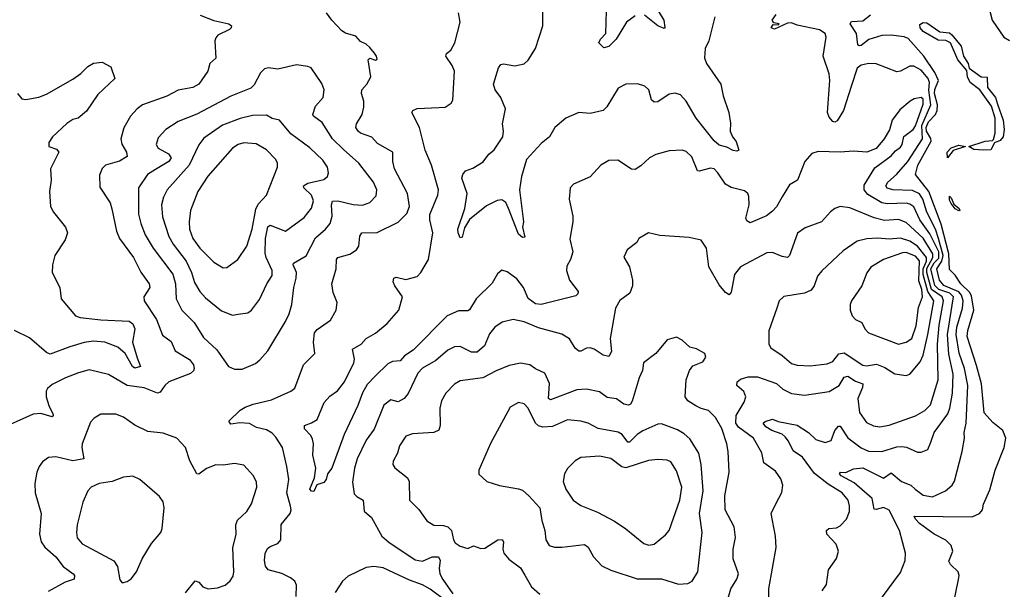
# Model space of a CAD drawing. Extents: x 2057697 to 2160550, y 827490 to 1016834.
# Tile 427 of 509: x 2111503 to 2116737, y 988582 to 991608. Entities that reach past the tile are written whole.
import ezdxf

# ---------------------------------------------------------------- set-up
doc = ezdxf.new("R2010")
doc.units = 0

msp = doc.modelspace()

# ---------------------------------------------------------------- linework, layer by layer
at = {"layer": '0CON20XD'}
for points in [[(2116625, 991791.2), (2116672.4, 991605), (2116734.7, 991514.7), (2116765, 991497.9)], [(2114872.3, 991695), (2114926.4, 991605), (2114933, 991567), (2114929.3, 991560.7), (2114895, 991574.4), (2114825, 991631.9)], [(2112462.4, 991632.4), (2112535, 991604.4), (2112615, 991586.7), (2112629.2, 991575), (2112626.7, 991565), (2112617.8, 991555), (2112556.9, 991525), (2112545, 991512.1), (2112539.6, 991495), (2112546.4, 991403.6), (2112514.5, 991375.5), (2112504, 991335), (2112454.6, 991265.4), (2112422.7, 991247.3), (2112345, 991233.8), (2112285, 991202.5), (2112156.7, 991155), (2112128, 991135), (2112092.9, 991095), (2112057.2, 991032.8), (2112041.5, 990975), (2112046.2, 990946.2), (2112071.5, 990905), (2112075, 990881.2), (2112034, 990856), (2111958.8, 990835), (2111942.4, 990817.6), (2111927.8, 990782.2), (2111928.3, 990718.3), (2111984.5, 990635), (2111993.6, 990603.6), (2112017.1, 990485), (2112033.5, 990445), (2112108.2, 990345), (2112146.7, 990266.7), (2112192.2, 990205), (2112195.6, 990185), (2112162.2, 990135), (2112165.4, 990115), (2112230.8, 990015), (2112262.7, 989932.7), (2112307.8, 989897.8), (2112329.5, 989849.5), (2112405, 989802.9), (2112426.2, 989775), (2112431.2, 989755), (2112427.4, 989742.6), (2112411.3, 989728.7), (2112296.2, 989683.8), (2112275, 989665.5), (2112249.8, 989630.2), (2112235, 989623.5), (2112165, 989652), (2112075, 989664.1), (2111975, 989723.3), (2111872.6, 989747.4), (2111815, 989732.5), (2111746, 989705), (2111675, 989670), (2111650.7, 989649.3), (2111644.5, 989635.5), (2111644.7, 989605), (2111657.8, 989557.8), (2111678.5, 989515), (2111680.8, 989505), (2111675, 989498), (2111615, 989515.4), (2111575, 989513.5), (2111452.7, 989457.3)], [(2112973.1, 988545), (2112974.3, 988605), (2112966.2, 988625), (2112943.1, 988643.1), (2112895.9, 988665.9), (2112824.2, 988685), (2112810, 988705), (2112804.4, 988735), (2112807.2, 988772.8), (2112820.8, 988799.2), (2112835, 988810.6), (2112874.6, 988825.4), (2112891.9, 988845), (2112893.7, 988926.3), (2112940.8, 988985), (2112946.1, 989005), (2112943.2, 989023.2), (2112922.5, 989095), (2112933.5, 989165), (2112923.6, 989235), (2112899.4, 989335), (2112865, 989390), (2112845, 989410.9), (2112815, 989429.2), (2112761.8, 989441.8), (2112725, 989462.5), (2112673.3, 989466.7), (2112625, 989460), (2112614.2, 989475), (2112675, 989533.8), (2112701, 989549), (2112745, 989566), (2112842, 989588), (2112944.2, 989635), (2112965, 989650.8), (2113011.9, 989775), (2113072, 989835), (2113064.5, 989894.5), (2113070, 989945), (2113085, 989962.5), (2113155, 990011.4), (2113185.6, 990065), (2113191.4, 990105), (2113168.5, 990158.5), (2113161.9, 990205), (2113184.6, 990285.4), (2113187.8, 990335), (2113194.2, 990345), (2113257.6, 990362.4), (2113294, 990386), (2113305.5, 990405), (2113311.5, 990458.5), (2113321.2, 990475), (2113402.6, 990477.4), (2113515, 990531.9), (2113561.2, 990578.8), (2113574.5, 990615), (2113564.5, 990685), (2113495.5, 990815), (2113486.7, 990855), (2113485.8, 990905), (2113405, 990950.6), (2113374.2, 990984.2), (2113315, 991005.6), (2113301.9, 991015), (2113290.6, 991035), (2113293.3, 991055), (2113324, 991105), (2113333.1, 991143.1), (2113331.8, 991175), (2113319.6, 991215), (2113322.2, 991235), (2113348.1, 991265), (2113369.1, 991305), (2113356.2, 991393.8), (2113365, 991403.3), (2113395, 991393.3), (2113402.5, 991397.5), (2113400, 991415), (2113389.7, 991429.7), (2113365, 991460), (2113345, 991477.5), (2113315, 991491.2), (2113289.7, 991519.7), (2113235, 991536), (2113215, 991549.2), (2113161.8, 991605), (2113133.8, 991643.8)], [(2114427, 990443), (2114443.8, 990375), (2114431.5, 990335), (2114411.2, 990298.8), (2114410, 990275), (2114425.4, 990225), (2114470.8, 990165), (2114469.1, 990150.9), (2114459.7, 990140.3), (2114275, 990095.4), (2114245, 990097.9), (2114205, 990127.5), (2114180.4, 990185), (2114145, 990231.9), (2114095, 990268.8), (2114065, 990277.5), (2114042.1, 990257.9), (2114015, 990208.8), (2113929.5, 990125), (2113893.7, 990066.3), (2113885, 990060.6), (2113835, 990062.3), (2113775, 990035.3), (2113595, 989853.2), (2113547.8, 989822.2), (2113525, 989796.5), (2113485, 989792.5), (2113460.6, 989779.4), (2113392, 989715), (2113350.5, 989669.5), (2113324.8, 989625.2), (2113300.5, 989559.5), (2113227.9, 989405), (2113162.9, 989225), (2113140, 989195), (2113132, 989165), (2113119.7, 989150.3), (2113083.1, 989136.9), (2113067.4, 989102.6), (2113055, 989103.6), (2113044.7, 989114.7), (2113070, 989175), (2113077.5, 989225), (2113061.4, 989295), (2113064.5, 989355), (2113059.4, 989379.4), (2113049.8, 989399.8), (2113017.1, 989435), (2113016.9, 989453.1), (2113055, 989465.8), (2113083.8, 989485), (2113121.8, 989575), (2113151.6, 989608.4), (2113192.6, 989637.4), (2113230, 989685), (2113280, 989785), (2113282.6, 989805), (2113272.8, 989857.2), (2113318.8, 989885), (2113344.8, 989915.2), (2113395, 989942.3), (2113456.7, 989995), (2113518.5, 990065), (2113538, 990135), (2113496.9, 990195), (2113489.1, 990215), (2113491.2, 990235), (2113505, 990240), (2113555, 990228.5), (2113615, 990244.3), (2113635.8, 990265), (2113675.8, 990335), (2113699.6, 990475), (2113682.4, 990545), (2113682.7, 990572.7), (2113726.2, 990675), (2113730, 990705), (2113691.6, 990835), (2113659.2, 990915), (2113628.8, 991035), (2113587.5, 991115), (2113592, 991125), (2113615, 991136.2), (2113730.6, 991140.6), (2113765, 991143.3), (2113795.7, 991164.3), (2113805, 991180), (2113814.3, 991335), (2113801.9, 991365), (2113768.6, 991415), (2113772.6, 991427.4), (2113795, 991446.2), (2113816.7, 991485), (2113844.3, 991595), (2113835.8, 991645)], [(2115197.3, 991622.7), (2115165.7, 991495), (2115146.7, 991455), (2115142.9, 991405), (2115153.6, 991375), (2115229.1, 991265), (2115242.8, 991202.8), (2115272.9, 991115), (2115281.7, 991058.3), (2115280, 991015), (2115291.9, 990985), (2115311.7, 990961.7), (2115326, 990915), (2115315, 990910), (2115295, 990913.1), (2115261.4, 990931.4), (2115221.7, 990941.7), (2115195, 990963.8), (2115099.4, 991085), (2115045.8, 991175.8), (2115015, 991209.4), (2114987.9, 991217.9), (2114955, 991212.9), (2114895, 991171.9), (2114875, 991169.2), (2114861.9, 991181.9), (2114847.5, 991235), (2114826.7, 991255), (2114787.3, 991267.3), (2114725, 991266.2), (2114683.8, 991245), (2114624, 991145), (2114604.4, 991125.6), (2114535, 991110), (2114475, 991114.6), (2114406.7, 991085), (2114347.1, 991035), (2114319.1, 990985), (2114275, 990949.6), (2114197.8, 990865), (2114170, 990775), (2114160, 990705), (2114181.1, 990535), (2114175.6, 990505), (2114187.7, 990452.3), (2114175, 990450.8), (2114155, 990468), (2114101.8, 990605), (2114087, 990637), (2114065, 990651.2), (2114041.9, 990648.1), (2113985, 990620), (2113894.1, 990545.9), (2113868, 990502), (2113855, 990453.3), (2113845, 990450), (2113833.4, 990475), (2113832.1, 990495), (2113869.1, 990605), (2113881.5, 990685), (2113854.1, 990765.9), (2113858.8, 990785), (2113873.3, 990805), (2113911.3, 990818.7), (2113966.6, 990853.4), (2113996.4, 990893.6), (2114025, 990917.1), (2114070.4, 990985), (2114074.7, 991015), (2114070, 991055), (2114085.6, 991135), (2114060, 991195), (2114030, 991235), (2114021.8, 991265), (2114047.6, 991352.4), (2114060.9, 991369.1), (2114075, 991374.2), (2114135, 991362.2), (2114185, 991374.2), (2114206.4, 991393.6), (2114245.6, 991455), (2114284.4, 991575), (2114284.2, 991665)], [(2114775, 991628.6), (2114729.2, 991595), (2114672.9, 991505), (2114633.8, 991465), (2114608, 991458), (2114581.4, 991485), (2114590, 991505), (2114618, 991535), (2114622, 991655)], [(2115923, 991253), (2115881.9, 991125), (2115848.9, 991071.1), (2115835, 991064.3), (2115825, 991067.5), (2115805, 991090), (2115797.7, 991115), (2115809.6, 991285), (2115805, 991320), (2115774.4, 991415), (2115789.6, 991515), (2115784.6, 991534.6), (2115755, 991553.5), (2115635, 991578), (2115605, 991590.8), (2115585, 991590), (2115515, 991557.5), (2115497.5, 991565), (2115508.3, 991581.7), (2115535, 991580), (2115540, 991585), (2115511.7, 991591.7), (2115503.3, 991605), (2115524, 991635)], [(2116466.2, 988505), (2116492.9, 988635), (2116497.1, 988655), (2116492.2, 988675), (2116451.4, 988715), (2116442.6, 988732.6), (2116462.7, 988785), (2116453.8, 988815), (2116425, 988843.8), (2116363.3, 988875), (2116285, 988932.1), (2116264.5, 988955), (2116258.3, 988971.7), (2116565, 988966.9), (2116604.5, 988985.5), (2116620, 989005), (2116625.6, 989035), (2116659.3, 989110.7), (2116687.5, 989215), (2116736.4, 989335), (2116744.4, 989385), (2116729.4, 989425), (2116675, 989468.2), (2116629.8, 989519.8), (2116614.5, 989674.5), (2116589.1, 989770.9), (2116538.8, 989925), (2116542.6, 989957.4), (2116574.8, 990065), (2116561.8, 990141.8), (2116551.5, 990161.5), (2116504.7, 990205), (2116475, 990250.6), (2116445, 990280.8), (2116441.6, 990365), (2116401.6, 990521.6), (2116335.3, 990695), (2116264.3, 990785), (2116277.2, 990835), (2116347.7, 990962.3), (2116346.1, 990976.1), (2116323.4, 991015), (2116321.2, 991035), (2116332.9, 991065), (2116370, 991105), (2116379.7, 991125), (2116382.1, 991155), (2116365.6, 991215), (2116367, 991237), (2116386, 991285), (2116367.9, 991327.9), (2116309.2, 991415), (2116225, 991508.2), (2116205, 991516.9), (2116135.9, 991525.9), (2116086.3, 991523.7), (2116017.3, 991502.7), (2115975, 991470.6), (2115965, 991469.2), (2115958, 991475), (2115951.3, 991535), (2115917.8, 991585), (2115925, 991598.6), (2115985, 991601.2), (2116025, 991633.5)], [(2116625, 990914.5), (2116575, 990918), (2116547.5, 990935), (2116635, 990961.8), (2116674.1, 990965.9), (2116678.6, 990971.4), (2116688.6, 991005), (2116687.5, 991085), (2116668.2, 991148.2), (2116606, 991235), (2116554.7, 991275), (2116541.8, 991305), (2116537.9, 991337.9), (2116488.7, 991395), (2116450, 991485), (2116425, 991498.2), (2116385, 991499.4), (2116305, 991544.6), (2116290, 991565), (2116288.3, 991581.7), (2116305, 991592.9), (2116325, 991590.5), (2116394.2, 991544.2), (2116445, 991537.7), (2116458.3, 991528.3), (2116506.5, 991466.5), (2116519.2, 991415), (2116544.2, 991375), (2116549.5, 991349.5), (2116613.8, 991305), (2116645, 991303.3), (2116648, 991248), (2116689.5, 991195), (2116699.9, 991159.9), (2116730.4, 991075), (2116735.7, 991025), (2116730.6, 990985), (2116715, 990965.7), (2116685, 990953.8), (2116665, 990915.8), (2116625, 990914.5)], [(2111490.8, 991215), (2111515, 991187.5), (2111535, 991183.1), (2111605, 991196.2), (2111645, 991212.9), (2111785, 991292.5), (2111828.2, 991321.8), (2111865, 991359.6), (2111895, 991376.2), (2111942.2, 991382.2), (2111988.3, 991358.3), (2112008.8, 991295), (2111919.2, 991210.8), (2111857.4, 991122.6), (2111814.6, 991085.4), (2111785, 991078.2), (2111753.4, 991056.6), (2111677.1, 990985), (2111657.5, 990955), (2111658.8, 990935), (2111699.3, 990919.3), (2111710.8, 990905), (2111667.5, 990815), (2111670.4, 990755), (2111660.9, 990695), (2111667.5, 990615), (2111682, 990585), (2111747.5, 990505), (2111756.7, 990475), (2111745, 990438.8), (2111690, 990355), (2111678, 990305), (2111675.8, 990265), (2111715.8, 990185.8), (2111723.8, 990125), (2111800, 990035), (2111825, 990026.5), (2111933.6, 990013.6), (2112085, 990006.9), (2112105, 989991.9), (2112115.4, 989965), (2112103.1, 989895), (2112128.3, 989811.7), (2112145.8, 989765), (2112115, 989756.6), (2112102.7, 989765), (2112064.2, 989834.2), (2112025, 989868.2), (2111955, 989895.3), (2111895, 989899.5), (2111845, 989892.9), (2111769.2, 989870.7), (2111665, 989831.5), (2111645, 989840.5), (2111555, 989918.2), (2111475, 989956.5)], [(2116084.4, 988535), (2116185, 988672), (2116209.5, 988735), (2116211.1, 988775), (2116179.2, 988895), (2116125, 989002.5), (2116095, 989017.4), (2116055, 989005.5), (2116045, 989008.6), (2116033.9, 989065), (2115938.2, 989148.2), (2115869.2, 989185), (2115860.8, 989195), (2115866.1, 989203.9), (2115895, 989203.1), (2115935, 989222.2), (2115985, 989226.9), (2116095, 989173.4), (2116135, 989200.5), (2116189.5, 989155), (2116240, 989135), (2116262.7, 989115), (2116305, 989081.8), (2116355, 989072.7), (2116424.7, 989105.3), (2116458.6, 989135), (2116472.4, 989157.6), (2116513.1, 989315), (2116524.4, 989385), (2116522.9, 989415), (2116534.1, 989465), (2116542.6, 989665), (2116525.5, 989755), (2116497.1, 989837.1), (2116481.4, 989935), (2116484.9, 989975), (2116513.7, 990075), (2116517.5, 990115), (2116509.8, 990145), (2116495, 990162.9), (2116415, 990195.9), (2116392.1, 990225), (2116378.8, 990285), (2116405.4, 990324.6), (2116411.1, 990355), (2116387, 990445), (2116371.6, 990495), (2116324.9, 990584.9), (2116303.2, 990655), (2116285, 990682.3), (2116248.5, 990701.5), (2116143.5, 990703.4), (2116113.6, 990713.6), (2116106.2, 990725), (2116117.8, 990745), (2116163.3, 990785), (2116223.1, 990855), (2116302.2, 990975), (2116297.4, 991045), (2116346.8, 991155), (2116336.2, 991233.8), (2116338.8, 991275), (2116331.3, 991295), (2116295, 991339.5), (2116255, 991360.7), (2116235, 991360.9), (2116185, 991334.4), (2116165, 991331.1), (2116055, 991373.8), (2116015.9, 991375.9), (2115975, 991365.8), (2115955, 991350), (2115923, 991253)], [(2112645, 989750.8), (2112685, 989751.9), (2112757.4, 989782.6), (2112779.4, 989800.6), (2112821.7, 989848.3), (2112916.4, 990005), (2112935.5, 990045), (2112949.5, 990095), (2112960.4, 990185), (2112973.1, 990235), (2112974, 990265), (2112956.7, 990305), (2112958.1, 990315), (2113025, 990353.5), (2113075, 990448.9), (2113129.4, 990495), (2113153.6, 990525), (2113164.7, 990565), (2113160, 990625), (2113165, 990643.1), (2113195, 990646.2), (2113275, 990626.8), (2113325, 990622.1), (2113365, 990637.3), (2113398.4, 990671.6), (2113401.1, 990705), (2113383.1, 990745), (2113306.1, 990846.1), (2113225, 990918.4), (2113165.4, 990975), (2113111, 991061), (2113065.7, 991095), (2113061.1, 991105), (2113075, 991149.2), (2113116, 991195), (2113121.2, 991235), (2113108.3, 991268.3), (2113052.3, 991352.3), (2113035, 991360), (2112975, 991368), (2112875.9, 991345.9), (2112825, 991351.4), (2112805, 991347.1), (2112783.7, 991326.3), (2112748.6, 991261.4), (2112732.5, 991245), (2112625, 991202), (2112445, 991105.4), (2112345, 991067.9), (2112280.6, 991025), (2112239.8, 990980.2), (2112228.5, 990945), (2112238.5, 990925), (2112294.5, 990895), (2112308.1, 990875), (2112295.3, 990855), (2112225, 990811.8), (2112183.3, 990785), (2112133.8, 990715), (2112134.7, 990575), (2112146.4, 990525), (2112170, 990465), (2112212, 990395), (2112316.7, 990256.7), (2112330.8, 990205), (2112334.7, 990124.7), (2112364.3, 990064.3), (2112429.7, 989999.7), (2112479.3, 989919.3), (2112550.6, 989855), (2112613.8, 989765), (2112645, 989750.8)], [(2115768.8, 988575), (2115792.1, 988607.9), (2115802.9, 988685), (2115844.5, 988745.5), (2115855.7, 988785), (2115842.2, 988822.2), (2115792.9, 988875), (2115791.2, 988895), (2115804.2, 988905.8), (2115845, 988908.9), (2115865, 988918.9), (2115898.5, 988955), (2115914.6, 988995), (2115914.6, 989025), (2115906.2, 989055), (2115874.8, 989094.8), (2115801, 989141), (2115728, 989198), (2115663.4, 989283.4), (2115615, 989318.1), (2115589.7, 989369.7), (2115572.1, 989392.1), (2115555.7, 989405.7), (2115500.4, 989425), (2115468.9, 989445), (2115454.4, 989465), (2115465.9, 989474.1), (2115505, 989486.9), (2115535, 989473.5), (2115635, 989453.4), (2115695, 989415.9), (2115735, 989378.9), (2115785, 989362.2), (2115817, 989373), (2115835, 989426.7), (2115855, 989449.4), (2115865, 989448.6), (2115905, 989386.7), (2115975, 989333.4), (2116015, 989316.3), (2116085, 989313.5), (2116165, 989339.6), (2116191.4, 989341.4), (2116216.9, 989336.9), (2116275, 989311.4), (2116295, 989310), (2116330, 989325), (2116346.4, 989363.6), (2116363.3, 989415), (2116435.9, 989515), (2116447.1, 989545), (2116461.5, 989625), (2116464.8, 989725), (2116441, 989831), (2116434.4, 989935.6), (2116465.9, 990135), (2116447.2, 990155), (2116388.8, 990175), (2116366.8, 990196.8), (2116346.3, 990285), (2116363.8, 990316.2), (2116388.6, 990341.4), (2116388.2, 990375), (2116341.2, 990471.2), (2116287.3, 990545), (2116255, 990613.5), (2116235, 990628), (2116215, 990633.1), (2116115, 990630.6), (2116085.5, 990635.5), (2116011.2, 990678.8), (2115991.4, 990705), (2115991, 990729), (2116048.5, 990821.5), (2116135, 990884.4), (2116158.2, 990911.8), (2116185, 990931.5), (2116193.5, 990945), (2116202, 990988), (2116252.5, 991025), (2116265, 991043.9), (2116305, 991159.2), (2116305.5, 991185), (2116295, 991195.3), (2116256.8, 991186.8), (2116235.7, 991175), (2116181.4, 991128.6), (2116141.2, 991075), (2116126.9, 991023.1), (2116098, 990975), (2116055, 990923.3), (2116005.8, 990904.2), (2115935, 990910), (2115865, 990904.4), (2115747.9, 990907.9), (2115713.7, 990896.3), (2115675.6, 990854.4), (2115637.5, 990755), (2115595, 990731.4), (2115555, 990667.1), (2115525.7, 990614.3), (2115505, 990591.2), (2115473.4, 990566.6), (2115385, 990529.2), (2115368.7, 990538.7), (2115363.6, 990553.6), (2115381.2, 990625), (2115379.4, 990669.4), (2115372.9, 990685), (2115355, 990698.1), (2115285, 990716.9), (2115254, 990735), (2115214.6, 990794.6), (2115193.8, 990815), (2115175, 990818.5), (2115115, 990802.5), (2115105.7, 990805.7), (2115075, 990878.8), (2115045, 990908), (2115024.2, 990914.2), (2114955, 990911.8), (2114885, 990892.2), (2114850.8, 990875), (2114805, 990831.2), (2114775, 990812), (2114754.4, 990814.4), (2114682.3, 990862.3), (2114635, 990859.2), (2114592.5, 990835), (2114535, 990772.5), (2114447.5, 990735), (2114428.8, 990715), (2114422.9, 990655), (2114442.9, 990565), (2114444, 990535), (2114427, 990443)], [(2112635, 990038.8), (2112665, 990044.6), (2112715, 990050.6), (2112735, 990065.7), (2112777.9, 990122.1), (2112815.9, 990204.1), (2112845, 990248.8), (2112845, 990276.2), (2112813.9, 990343.9), (2112808.6, 990368.6), (2112810.3, 990445), (2112822, 990508), (2112835, 990516.1), (2112915.6, 990484.4), (2113015, 990557.1), (2113055, 990607.1), (2113064.6, 990645), (2113055, 990675.4), (2113013.9, 990715), (2113011.5, 990725), (2113035, 990740.3), (2113120.4, 990759.6), (2113138.8, 990775), (2113143.8, 990795), (2113140, 990825), (2113115, 990862.2), (2113045, 990926.5), (2112945, 991002.2), (2112883.8, 991073.8), (2112845, 991083.5), (2112815, 991100), (2112740.9, 991099.1), (2112675, 991083.1), (2112581.5, 991048.5), (2112481.4, 990978.6), (2112456, 990944), (2112403.4, 990835), (2112286.9, 990705), (2112266.8, 990665), (2112256.9, 990625), (2112261.5, 990561.5), (2112296.5, 990456.5), (2112319.4, 990415), (2112387.4, 990325), (2112416.4, 990265), (2112432.8, 990212.8), (2112460, 990165), (2112490.4, 990130.4), (2112575, 990060.9), (2112635, 990038.8)], [(2112585, 990290), (2112605, 990292.5), (2112661.9, 990335), (2112710, 990405), (2112738.9, 990495), (2112758.2, 990601.8), (2112771.2, 990628.8), (2112814.3, 990675), (2112873.1, 990825), (2112873.3, 990845), (2112864.4, 990865), (2112815, 990916.7), (2112759.2, 990949.2), (2112695.4, 990954.6), (2112665, 990945.5), (2112634.7, 990925.3), (2112502.7, 990777.3), (2112450.9, 990695), (2112411.1, 990595), (2112403.4, 990535), (2112405.3, 990495.3), (2112423.2, 990445), (2112461.5, 990395), (2112535, 990320), (2112585, 990290)], [(2116435, 990873.3), (2116433.3, 990905), (2116455, 990927.8), (2116495, 990941.1), (2116530, 990935), (2116465, 990913.1), (2116435, 990873.3)], [(2116495, 990591.9), (2116475, 990604.1), (2116455, 990630.8), (2116445, 990650), (2116445, 990670), (2116455, 990661.2), (2116468.6, 990628.6), (2116497.5, 990605), (2116500, 990595), (2116495, 990591.9)], [(2115484.5, 988505), (2115485.4, 988585), (2115524.4, 988805), (2115520.5, 988865), (2115498.1, 988985), (2115523.1, 989036.9), (2115553.9, 989096.1), (2115558.8, 989135), (2115549.5, 989169.5), (2115519.8, 989209.8), (2115458.6, 989255), (2115447.3, 989307.3), (2115403.5, 989385), (2115324, 989444), (2115309.7, 989465), (2115310.6, 989505), (2115353.4, 989576.6), (2115362.5, 989605), (2115353, 989633), (2115315.5, 989665), (2115317.5, 989685), (2115335, 989697.8), (2115375, 989710.9), (2115425, 989711.5), (2115525, 989675.5), (2115559.4, 989645), (2115605, 989622), (2115675, 989613.6), (2115805, 989633.1), (2115858.5, 989665), (2115885, 989710), (2115905, 989713.9), (2115945, 989688.2), (2115984.6, 989674.6), (2115983.4, 989655), (2115958.6, 989595), (2115967.8, 989522.2), (2116005, 989467.9), (2116040.9, 989450.9), (2116074.7, 989444.7), (2116125, 989454.7), (2116265, 989502.9), (2116315, 989532.4), (2116345, 989562.5), (2116384.8, 989695.2), (2116381.5, 989885), (2116389.8, 989985), (2116413.6, 990115), (2116406, 990135), (2116349.2, 990175), (2116324.4, 990264.4), (2116324.5, 990285.5), (2116356.8, 990345), (2116356.8, 990365), (2116305, 990448.3), (2116215, 990531.2), (2116175, 990546.9), (2116099.1, 990540.9), (2116045.6, 990555.6), (2115915, 990608.5), (2115865, 990615.6), (2115835.5, 990604.5), (2115812, 990588), (2115765, 990534.2), (2115677.6, 990502.4), (2115636.5, 990473.5), (2115595, 990356.2), (2115585, 990344.4), (2115555, 990349.6), (2115505, 990370.9), (2115475, 990370), (2115335, 990294.4), (2115302.9, 990255), (2115285, 990160), (2115275, 990146.7), (2115255, 990158.8), (2115220.2, 990200.2), (2115165.6, 990295), (2115154.2, 990394.2), (2115125, 990436.7), (2115061.7, 990451.7), (2114905, 990461.2), (2114845, 990476.2), (2114793.6, 990446.4), (2114783.3, 990425), (2114732.5, 990385), (2114713.9, 990346.1), (2114744, 990295), (2114760, 990225), (2114760, 990195), (2114746, 990155), (2114693.1, 990116.9), (2114669.5, 990075), (2114641.8, 989915), (2114648.6, 989845), (2114635, 989818.8), (2114605, 989826.5), (2114557.3, 989857.3), (2114535, 989864.6), (2114515, 989863.3), (2114485, 989847.1), (2114475, 989847.5), (2114455, 989862.9), (2114425, 989912.3), (2114385, 989938.4), (2114260.5, 989970.5), (2114185, 990003.2), (2114125.4, 990014.6), (2114068.1, 990001.9), (2114029.4, 989975), (2114000.9, 989939.1), (2113973.1, 989875), (2113935, 989842.7), (2113905, 989842.1), (2113845, 989872.5), (2113815, 989869.4), (2113778.3, 989851.7), (2113715, 989798.5), (2113645, 989757.8), (2113619.1, 989730.9), (2113567.7, 989622.3), (2113547.1, 989595), (2113515, 989578.9), (2113475, 989588.5), (2113439.3, 989560.7), (2113387.6, 989432.4), (2113345.3, 989374.7), (2113296.9, 989275), (2113282.3, 989225), (2113271.7, 989151.7), (2113280.3, 989090.3), (2113294.3, 989075), (2113328.2, 989055), (2113335, 988998), (2113373.9, 988963.9), (2113427.5, 988865), (2113465, 988833.3), (2113605, 988739.1), (2113645, 988732.2), (2113695.3, 988754.7), (2113730, 988755), (2113738.4, 988735), (2113732.9, 988695), (2113736.9, 988665), (2113752.5, 988635), (2113805, 988558)], [(2116215, 989717.8), (2116235, 989724.4), (2116289.1, 989790.9), (2116304.8, 989825.2), (2116331, 989935), (2116361.2, 990115), (2116329.3, 990165), (2116304.5, 990254.5), (2116306, 990285), (2116322.2, 990325), (2116323, 990345), (2116275, 990405.5), (2116235, 990431.6), (2116185, 990446.6), (2116125, 990441.6), (2116065, 990447.7), (2116005.8, 990444.3), (2115955, 990432.1), (2115880.6, 990379.4), (2115766.2, 990273.8), (2115743.9, 990246.1), (2115726.4, 990193.6), (2115709.4, 990170.6), (2115675, 990154.6), (2115565, 990138), (2115540, 990115), (2115528, 990075), (2115484.3, 989955), (2115485.8, 989885), (2115496, 989865), (2115555.8, 989825), (2115605, 989781.8), (2115635, 989773.2), (2115705, 989768.5), (2115795, 989780.7), (2115825, 989793.1), (2115857.7, 989832.3), (2115885, 989838.4), (2115985, 989772.8), (2116005, 989769.8), (2116057.8, 989777.8), (2116100.9, 989760.9), (2116155, 989726), (2116215, 989717.8)], [(2116175, 989884.6), (2116215.8, 989895), (2116245.4, 989915), (2116267.7, 989982.3), (2116280.4, 990079.6), (2116301.2, 990135), (2116297.7, 990175), (2116281.6, 990221.6), (2116286.6, 990326.6), (2116265, 990351.1), (2116215, 990370.8), (2116195, 990369.2), (2116095.3, 990334.7), (2116027, 990293), (2116006.2, 990263.8), (2115978.9, 990195), (2115924.3, 990115), (2115917.5, 990095), (2115918, 990065), (2115927.5, 990035), (2115945.5, 990015.5), (2115978.9, 989998.9), (2115995.3, 989965.3), (2116015, 989945.5), (2116175, 989884.6)], [(2115260.8, 988505), (2115283.3, 988585), (2115314.6, 988635.4), (2115324.3, 988665), (2115294.6, 988745), (2115294.6, 988795), (2115307, 988857), (2115300.9, 988915), (2115252.9, 989005), (2115251.7, 989078.3), (2115273.6, 989205), (2115268.5, 989315), (2115262.5, 989355), (2115235, 989435.8), (2115201.1, 989495), (2115165, 989532.9), (2115125, 989542.7), (2115097.3, 989557.3), (2115053.7, 989583.7), (2115040.4, 989605), (2115045.5, 989694.5), (2115063.3, 989745), (2115080.8, 989769.2), (2115135, 989790), (2115150, 989815), (2115145.7, 989835.7), (2115100.7, 989859.3), (2115065, 989868.8), (2115025, 989906.2), (2114995, 989922), (2114945, 989907.5), (2114884.4, 989835.6), (2114818.6, 989785), (2114813.3, 989745), (2114795, 989706.2), (2114758.2, 989581.8), (2114750, 989565), (2114739.8, 989560.2), (2114715, 989566.2), (2114675, 989594.5), (2114625, 989601.8), (2114585, 989630.8), (2114515, 989646.2), (2114465, 989642.2), (2114325, 989588.1), (2114314.6, 989595), (2114318.8, 989675), (2114295, 989730.8), (2114245, 989753.1), (2114215, 989774.2), (2114165, 989784.4), (2114105, 989771.5), (2114035, 989743.3), (2113965, 989705.4), (2113845, 989689.1), (2113815, 989671.4), (2113768.1, 989625), (2113745, 989583.8), (2113736, 989544), (2113738, 989452), (2113731.6, 989428.4), (2113705.3, 989414.7), (2113591.2, 989408.8), (2113555, 989395.5), (2113522.3, 989345), (2113511.5, 989305), (2113487.6, 989262.4), (2113486.9, 989245), (2113497.4, 989227.4), (2113564.4, 989174.4), (2113572.5, 989155), (2113574.3, 989055), (2113625, 989005.7), (2113666.6, 988946.6), (2113705, 988922.7), (2113755, 988921.8), (2113779.2, 988915), (2113798.9, 988895), (2113808.8, 988845), (2113818.5, 988828.5), (2113845, 988812.2), (2113885, 988800), (2113915, 988814), (2113955, 988798.5), (2113975, 988801.1), (2114045, 988844.3), (2114067.5, 988847.5), (2114074, 988835), (2114071.8, 988795), (2114076.9, 988775), (2114103, 988743), (2114165, 988695.7), (2114187.5, 988657.5), (2114222.9, 988595), (2114267.3, 988557.3)], [(2115005, 988609.5), (2115055, 988613.1), (2115077.8, 988625), (2115107.1, 988675), (2115131.5, 988885), (2115117.3, 988985), (2115136.8, 989105), (2115125.3, 989245.3), (2115113.8, 989305), (2115065, 989381.4), (2115035, 989408.2), (2114998.9, 989428.9), (2114915, 989461.8), (2114895, 989459.5), (2114815, 989424.7), (2114785, 989404.2), (2114745, 989364.4), (2114735, 989364.5), (2114704.7, 989404.7), (2114685, 989417.7), (2114577.3, 989437.3), (2114524, 989464), (2114485, 989474.6), (2114415, 989482.3), (2114335, 989446.4), (2114283.7, 989443.7), (2114260.8, 989450.8), (2114244.6, 989464.6), (2114205, 989544), (2114185, 989567.5), (2114155, 989574.2), (2114109.7, 989550.3), (2114005, 989357.5), (2113943.8, 989215), (2113943.9, 989193.9), (2113985.7, 989155.7), (2114053.2, 989133.2), (2114155, 989116.9), (2114175, 989108.1), (2114209.3, 989079.3), (2114267.1, 989015), (2114277.8, 988947.8), (2114294.3, 988895), (2114299.4, 988845), (2114318, 988815), (2114345, 988805.6), (2114385, 988805.5), (2114505, 988820), (2114525, 988805.8), (2114553.1, 988755), (2114596.8, 988706.8), (2114644.5, 988684.5), (2114785, 988638.9), (2114835, 988637.8), (2114915, 988638.9), (2115005, 988609.5)], [(2112385, 988564.3), (2112435, 988628), (2112455, 988621.2), (2112476.7, 988595), (2112505, 988584.4), (2112555, 988590.6), (2112595.5, 988604.5), (2112622.4, 988627.6), (2112637.6, 988652.4), (2112641.4, 988675), (2112635.6, 988805), (2112653.9, 988873.9), (2112651.4, 988925), (2112661.1, 988948.9), (2112710, 988995), (2112735, 989036.2), (2112764.2, 989125), (2112761.7, 989151.7), (2112746, 989185), (2112695, 989242.5), (2112645, 989251.1), (2112585, 989241.5), (2112545, 989243.6), (2112495.4, 989224.6), (2112455, 989193.1), (2112445, 989195.7), (2112407.8, 989265), (2112384, 989335), (2112338.8, 989385), (2112265, 989412.5), (2112185, 989420), (2112115, 989454.3), (2112055, 989497.5), (2112015, 989511.8), (2111935, 989512.5), (2111898.7, 989491.3), (2111880.2, 989469.8), (2111835.4, 989355), (2111833.3, 989335), (2111844.3, 989275), (2111785, 989265.3), (2111694.4, 989285.6), (2111656.9, 989283.1), (2111625, 989259.2), (2111606.2, 989233.8), (2111594.5, 989205), (2111583.8, 989145), (2111586.2, 989095), (2111617.3, 988985), (2111607.8, 988875), (2111617.8, 988835), (2111636.1, 988806.1), (2111695, 988755.5), (2111733.9, 988703.9), (2111788.1, 988665), (2111794.3, 988655), (2111792.9, 988637.1), (2111745, 988619.6), (2111655, 988571.2)], [(2114847.2, 988817.2), (2114875, 988822.9), (2114935, 988871.9), (2114954.7, 988895.3), (2115011.1, 989055), (2115022.1, 989125), (2114995, 989212.5), (2114965, 989258.6), (2114945, 989268.5), (2114895, 989271.9), (2114845, 989266.5), (2114725, 989226.8), (2114702.9, 989232.9), (2114645, 989277.9), (2114585, 989290.4), (2114485, 989282.2), (2114455.8, 989265), (2114415.4, 989224.6), (2114398.5, 989195), (2114392.7, 989155), (2114405.5, 989115), (2114445, 989055.7), (2114485, 989027.1), (2114575, 988991.9), (2114663.9, 988943.9), (2114725, 988904.4), (2114821.2, 988825), (2114847.2, 988817.2)], [(2112047, 988617), (2112075, 988623.8), (2112095, 988637.5), (2112123.3, 988675), (2112153.8, 988745), (2112204.6, 988825.4), (2112252.9, 988885), (2112260, 988905), (2112271.9, 989015), (2112265, 989046.7), (2112246, 989075), (2112141.2, 989165), (2112105, 989184), (2112055, 989178), (2111995, 989154.4), (2111925, 989143.5), (2111882.5, 989125), (2111865.7, 989105), (2111838.9, 989045), (2111809.1, 988925), (2111805.4, 988885), (2111808.5, 988855), (2111834.7, 988824.7), (2112002.9, 988732.9), (2112023.9, 988703.9), (2112035, 988632.5), (2112047, 988617)], [(2113775, 988515.4), (2113685, 988582.6), (2113645, 988605.3), (2113575, 988630.6), (2113435, 988695.9), (2113385, 988703.9), (2113345, 988698.9), (2113248.4, 988651.6), (2113218.9, 988625), (2113180.7, 988565)]]:
    msp.add_lwpolyline(points, dxfattribs=at)

doc.saveas('drawing.dxf')
